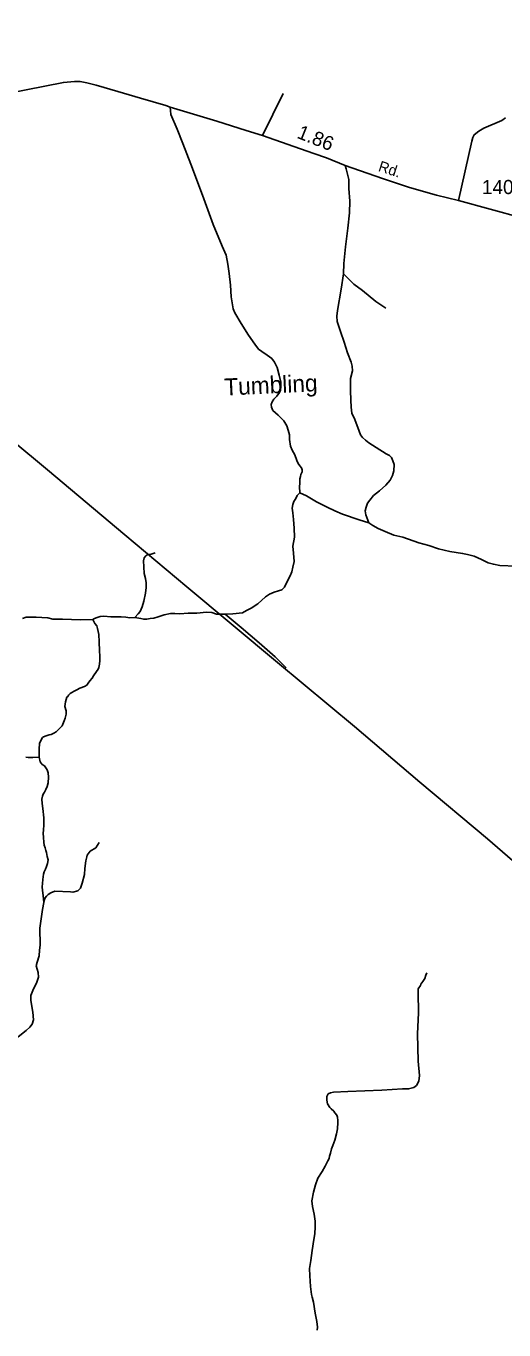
# Model space of a CAD drawing. Extents: x 2220236 to 2384410, y 720751 to 894131.
# Drawn here: x 2282014 to 2286237, y 846519 to 858039 of the extents above; entities that cross this region are included whole.
import ezdxf

# ---------------------------------------------------------------- set-up
doc = ezdxf.new("R2010")
doc.units = 0
doc.layers.add('Default', color=7, linetype='Continuous')

msp = doc.modelspace()

# ---------------------------------------------------------------- linework, layer by layer
at = {"layer": 'Default'}
msp.add_line((2284286, 857444), (2284105, 857073), dxfattribs=at)
for points in [[(2275057, 860147), (2277630, 857957), (2278166, 857514), (2278960, 856846), (2279659, 856255), (2280036, 855932), (2280524, 855515), (2281255, 854906), (2282204, 854120), (2282204, 854118), (2282887, 853544), (2283435, 853085), (2284237, 852417), (2284916, 851850), (2285495, 851359), (2286093, 850859), (2286778, 850262)], [(2281849, 857445), (2282344, 857541), (2282442, 857550), (2282492, 857549), (2282552, 857537), (2282634, 857518), (2282826, 857460), (2283027, 857402), (2283250, 857339), (2283289, 857324), (2283701, 857198), (2283958, 857118), (2284105, 857073), (2284380, 856975), (2284558, 856914), (2284668, 856875), (2284835, 856809), (2285163, 856692), (2285402, 856613), (2285642, 856545), (2285836, 856499), (2286676, 856269)], [(2284434, 853915), (2284430, 853970), (2284433, 853998), (2284433, 854018), (2284433, 854040), (2284438, 854060), (2284443, 854077), (2284453, 854102), (2284455, 854120), (2284448, 854135), (2284433, 854155), (2284418, 854175), (2284408, 854202), (2284388, 854252), (2284366, 854292), (2284351, 854329), (2284341, 854386), (2284341, 854429), (2284331, 854469), (2284318, 854506), (2284293, 854551), (2284241, 854603), (2284194, 854643), (2284184, 854673), (2284179, 854695), (2284189, 854718), (2284204, 854743), (2284229, 854770), (2284254, 854802), (2284264, 854822), (2284266, 854855), (2284266, 854892), (2284251, 854954), (2284234, 855024), (2284211, 855069), (2284186, 855101), (2284144, 855131), (2284099, 855164), (2284067, 855186), (2284035, 855228), (2283980, 855308), (2283915, 855413), (2283858, 855505), (2283843, 855540), (2283838, 855577), (2283828, 855647), (2283820, 855751), (2283808, 855854), (2283798, 855936), (2283783, 856016), (2283748, 856095), (2283669, 856287), (2283574, 856544), (2283469, 856820), (2283400, 857002), (2283350, 857129), (2283294, 857259), (2283290, 857293), (2283289, 857324)], [(2286251, 857230), (2286217, 857206), (2286058, 857136), (2286016, 857112), (2285975, 857080), (2285963, 857054), (2285953, 857022), (2285836, 856499)], [(2284818, 855851), (2284823, 855941), (2284837, 856088), (2284857, 856255), (2284872, 856389), (2284875, 856491), (2284867, 856603), (2284865, 856683), (2284855, 856730), (2284842, 856778), (2284835, 856809)], [(2285044, 853651), (2285017, 853721), (2285012, 853756), (2285019, 853788), (2285032, 853823), (2285052, 853851), (2285084, 853891), (2285136, 853933), (2285193, 853983), (2285233, 854028), (2285253, 854070), (2285263, 854110), (2285268, 854165), (2285256, 854197), (2285243, 854227), (2285226, 854244), (2285196, 854259), (2285109, 854317), (2285042, 854356), (2285014, 854381), (2284987, 854404), (2284969, 854429), (2284957, 854461), (2284920, 854563), (2284892, 854618), (2284887, 854673), (2284885, 854735), (2284882, 854820), (2284882, 854927), (2284900, 854994), (2284897, 855034), (2284887, 855069), (2284855, 855151), (2284825, 855246), (2284793, 855340), (2284763, 855428), (2284760, 855475), (2284765, 855525), (2284800, 855714), (2284818, 855851)], [(2285193, 855547), (2285104, 855607), (2284987, 855702), (2284912, 855759), (2284818, 855851)], [(2284434, 853915), (2284409, 853891), (2284397, 853866), (2284379, 853838), (2284372, 853813), (2284367, 853781), (2284372, 853739), (2284377, 853679), (2284382, 853602), (2284387, 853524), (2284372, 853445), (2284377, 853382), (2284382, 853310), (2284372, 853258), (2284362, 853218), (2284347, 853181), (2284322, 853131), (2284297, 853081), (2284275, 853059), (2284245, 853049), (2284208, 853039), (2284165, 853019), (2284130, 852996), (2284063, 852934), (2284003, 852897), (2283961, 852877), (2283926, 852854), (2283840, 852847), (2283773, 852842)], [(2285044, 853651), (2284959, 853676), (2284810, 853726), (2284743, 853756), (2284676, 853788), (2284581, 853836), (2284491, 853888), (2284434, 853915)], [(2286346, 853268), (2286202, 853273), (2286144, 853285), (2286097, 853298), (2286040, 853325), (2285975, 853357), (2285915, 853372), (2285871, 853380), (2285759, 853397), (2285659, 853420), (2285574, 853450), (2285485, 853475), (2285343, 853524), (2285263, 853542), (2285188, 853574), (2285126, 853599), (2285079, 853627), (2285044, 853651)], [(2282974, 852814), (2283006, 852847), (2283024, 852867), (2283039, 852909), (2283056, 852959), (2283071, 853029), (2283076, 853078), (2283076, 853121), (2283071, 853158), (2283059, 853203), (2283054, 853263), (2283051, 853315), (2283059, 853340), (2283074, 853360), (2283089, 853370), (2283111, 853372), (2283156, 853385)], [(2283773, 852842), (2283696, 852844), (2283656, 852857), (2283609, 852862), (2283524, 852852), (2283447, 852852), (2283372, 852847), (2283328, 852849), (2283290, 852849), (2283235, 852837), (2283183, 852819), (2283143, 852809), (2283111, 852804), (2283081, 852799), (2283054, 852799), (2283029, 852804), (2282974, 852814)], [(2283773, 852842), (2283915, 852725), (2284074, 852590), (2284216, 852466), (2284313, 852368)], [(2282603, 852797), (2282496, 852794), (2282337, 852799), (2282250, 852799), (2282207, 852812), (2282155, 852814), (2282105, 852817), (2282060, 852817), (2282016, 852817), (2281983, 852804)], [(2282603, 852797), (2282622, 852762), (2282639, 852740), (2282647, 852717), (2282657, 852665), (2282659, 852598), (2282664, 852518), (2282667, 852473), (2282667, 852433), (2282664, 852401), (2282657, 852373), (2282652, 852358), (2282637, 852336), (2282609, 852299), (2282597, 852279), (2282579, 852254), (2282562, 852234), (2282550, 852217), (2282530, 852204), (2282490, 852189), (2282462, 852174), (2282438, 852164), (2282420, 852152), (2282403, 852142), (2282390, 852127), (2282385, 852119), (2282375, 852109), (2282363, 852070), (2282358, 852027), (2282368, 851990), (2282368, 851960), (2282360, 851925), (2282350, 851900), (2282333, 851858), (2282321, 851845), (2282298, 851820), (2282281, 851803), (2282261, 851791), (2282236, 851781), (2282218, 851776), (2282191, 851768), (2282169, 851761), (2282161, 851753), (2282139, 851716), (2282134, 851701), (2282131, 851651), (2282129, 851626), (2282129, 851579)], [(2282974, 852814), (2282932, 852812), (2282897, 852817), (2282855, 852819), (2282762, 852819), (2282703, 852827), (2282670, 852822), (2282643, 852814), (2282620, 852804), (2282603, 852797)], [(2282129, 851579), (2282074, 851576), (2282034, 851576), (2282012, 851579)], [(2282129, 851579), (2282140, 851539), (2282157, 851516), (2282177, 851502), (2282190, 851487), (2282200, 851467), (2282210, 851442), (2282212, 851404), (2282210, 851352), (2282200, 851320), (2282190, 851295), (2282177, 851270), (2282165, 851252), (2282160, 851235), (2282155, 851208), (2282157, 851170), (2282162, 851125), (2282170, 851043), (2282170, 850981), (2282167, 850936), (2282165, 850909), (2282167, 850871), (2282170, 850829), (2282175, 850802), (2282182, 850779), (2282190, 850754), (2282195, 850737), (2282202, 850702), (2282210, 850674), (2282205, 850640), (2282195, 850615), (2282187, 850590), (2282175, 850567), (2282167, 850545), (2282162, 850498), (2282160, 850465), (2282158, 850433), (2282160, 850403), (2282165, 850357), (2282172, 850296)], [(2282660, 850826), (2282632, 850780), (2282582, 850748), (2282554, 850714), (2282550, 850699), (2282542, 850664), (2282533, 850596), (2282532, 850544), (2282509, 850468), (2282496, 850423), (2282472, 850399), (2282427, 850387), (2282406, 850389), (2282268, 850397), (2282233, 850381), (2282211, 850367), (2282195, 850351), (2282184, 850337), (2282178, 850321), (2282172, 850296)], [(2282172, 850296), (2282159, 850233), (2282136, 850068), (2282138, 849919), (2282132, 849876), (2282129, 849825), (2282111, 849768), (2282105, 849736), (2282122, 849678), (2282124, 849635), (2282107, 849583), (2282079, 849532), (2282057, 849474), (2282057, 849431), (2282075, 849327), (2282079, 849259), (2282068, 849220), (2282049, 849194), (2282016, 849164), (2281944, 849110), (2281833, 849050), (2281720, 848999)], [(2285556, 849675), (2285547, 849653), (2285537, 849625), (2285519, 849598), (2285503, 849575), (2285499, 849562), (2285480, 849534), (2285480, 849500), (2285482, 849321), (2285473, 849136), (2285480, 848893), (2285490, 848768), (2285484, 848716), (2285463, 848680), (2285441, 848660), (2285394, 848649), (2285340, 848649), (2285159, 848637), (2284858, 848626), (2284731, 848621), (2284705, 848615), (2284684, 848604), (2284671, 848581), (2284671, 848548), (2284677, 848518), (2284699, 848484), (2284710, 848473), (2284733, 848451), (2284744, 848436), (2284759, 848416), (2284767, 848398), (2284770, 848370), (2284770, 848352), (2284766, 848296), (2284757, 848251), (2284742, 848195), (2284725, 848150), (2284714, 848120), (2284704, 848082), (2284696, 848054), (2284692, 848033), (2284682, 848013), (2284656, 847965), (2284630, 847918), (2284593, 847859), (2284572, 847801), (2284553, 847735), (2284540, 847661), (2284546, 847610), (2284559, 847541), (2284568, 847481), (2284568, 847429), (2284566, 847369), (2284558, 847317), (2284543, 847222), (2284530, 847134), (2284519, 847061), (2284521, 846996), (2284527, 846902), (2284536, 846833), (2284541, 846809), (2284553, 846764), (2284568, 846667), (2284585, 846594), (2284591, 846544), (2284587, 846516)]]:
    msp.add_lwpolyline(points, dxfattribs=at)

# ---------------------------------------------------------------- texts
for s, height, rotation, p in [('1.86', 125, 338.2367, (2284400, 857054)), ('Rd.', 95, 341.8363, (2285120, 856761)), ('Tumbling', 150, 2.6553, (2283769, 854775))]:
    msp.add_text(s, height=height, rotation=rotation, dxfattribs=at).set_placement(p)
msp.add_text('1408', height=125, dxfattribs=at).set_placement((2286043, 856555))

doc.saveas('drawing.dxf')
